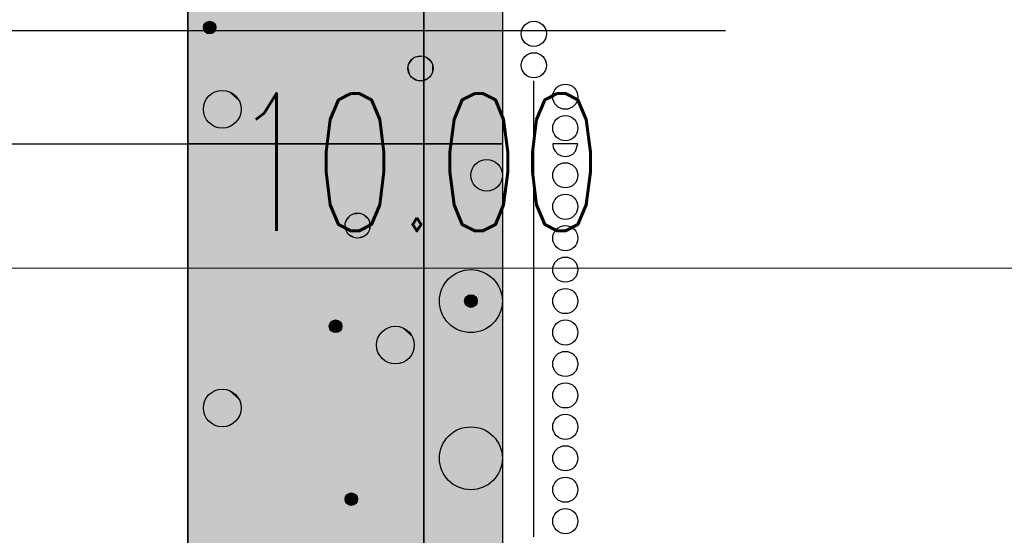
# Model space of a CAD drawing. Header units: metres. Extents: x 3458045 to 3462392, y 5482308 to 5484762.
# Tile 276 of 458: x 3460183.03 to 3460189.29, y 5483986.58 to 5483989.86. Entities that reach past the tile are written whole.
import ezdxf

# ---------------------------------------------------------------- set-up
doc = ezdxf.new("R2010")
doc.units = ezdxf.units.M
doc.header["$PDMODE"] = 3
doc.header["$PDSIZE"] = 0.1
doc.linetypes.add('AUSGEZOGEN', pattern=[2, 1, 1])
doc.linetypes.add('VERDECKT', pattern=[9.525, 6.35, -3.175])
doc.layers.get('0').update_dxf_attribs({"linetype": 'CONTINUOUS'})
doc.layers.get('DEFPOINTS').update_dxf_attribs({"linetype": 'CONTINUOUS'})
doc.layers.add('BAUER_BK 2014', color=1, linetype='CONTINUOUS')
doc.layers.add('SP_VERM', color=1, linetype='CONTINUOUS')
doc.layers.add('SP_Höhenplan-Beschriftung-Linien', color=2, linetype='CONTINUOUS', lineweight=25)
doc.styles.add('SP_F', font='romans.shx', dxfattribs={"width": 0.7, "bigfont": 'sp_f.shx'})
doc.dimstyles.new('SOFI35$0', dxfattribs={"dimtxt": 3.5, "dimasz": 0.35, "dimexe": 0.9, "dimexo": 0.625, "dimgap": 0.945, "dimtad": 1, "dimdec": 3, "dimrnd": 0.001, "dimzin": 1, "dimdsep": 46, "dimtxsty": 'SP_F', "dimblk1": 'SOF_BEMSTR1', "dimblk2": 'SOF_BEMSTR2', "dimsah": 1, "dimcen": 3.5, "dimse1": 1, "dimse2": 1, "dimclrd": 1, "dimclre": 1, "dimclrt": 2, "dimaunit": 2, "dimazin": 0, "dimtfac": 1, "dimtdec": 3, "dimtmove": 0, "dimatfit": 3, "dimfxl": 1, "dimtolj": 1, "dimtzin": 0, "dimlwd": 0, "dimlwe": 0, "dimarcsym": 0})

# ---------------------------------------------------------------- blocks, each defined once
blk = doc.blocks.new('SOF_BEMSTR2')
at = {"color": 0, "linetype": 'ByBlock', "lineweight": -2}
for p, q in [((0, -20), (0, 8.5)), ((3.535, 3.535), (-3.535, -3.535)), ((-5, 0), (5, 0))]:
    blk.add_line(p, q, dxfattribs=at)
blk = doc.blocks.new('SOF_BEMSTR1')
at = {"color": 0, "linetype": 'ByBlock', "lineweight": -2}
for p, q in [((0, 20), (0, -8.5)), ((3.535, 3.535), (-3.535, -3.535)), ((-5, 0), (5, 0))]:
    blk.add_line(p, q, dxfattribs=at)
blk = doc.blocks.new('*D130')
at = {"layer": 'DEFPOINTS', "color": 0, "linetype": 'AUSGEZOGEN', "transparency": 16777216}
for p in [(3460180.5579, 5483994.6749), (3460190.5579, 5483994.6749), (3460190.5579, 5483988.2771)]:
    blk.add_point(p, dxfattribs=at)
at = {"layer": 'SP_VERM', "color": 1, "linetype": 'AUSGEZOGEN', "lineweight": 0, "transparency": 16777216}
blk.add_line((3460180.6454, 5483988.2771), (3460190.4704, 5483988.2771), dxfattribs=at)
at = {"layer": 'SP_VERM', "color": 1, "linetype": 'AUSGEZOGEN', "lineweight": 0, "transparency": 16777216, "xscale": 0.08750000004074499, "yscale": 0.08750000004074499, "zscale": 0.08750000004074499, "rotation": 180}
blk.add_blockref('SOF_BEMSTR2', (3460180.5579, 5483988.2771), dxfattribs=at)
at = {"layer": 'SP_VERM', "color": 1, "linetype": 'AUSGEZOGEN', "lineweight": 0, "transparency": 16777216, "xscale": 0.08750000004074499, "yscale": 0.08750000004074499, "zscale": 0.08750000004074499}
blk.add_blockref('SOF_BEMSTR1', (3460190.5579, 5483988.2771), dxfattribs=at)
at = {"layer": 'SP_VERM', "color": 2, "linetype": 'AUSGEZOGEN', "transparency": 16777216, "insert": (3460185.5579, 5483988.9509), "char_height": 0.875, "attachment_point": 5, "style": 'SP_F'}
blk.add_mtext('\\A1;\\A1;10.00{\\H.7x;\\S^ ;}', dxfattribs=at)
blk = doc.blocks.new('*D189')
at = {"layer": 'DEFPOINTS', "color": 0, "linetype": 'AUSGEZOGEN', "transparency": 16777216}
for p in [(3460180.5579, 5483993.5831), (3460310.5579, 5483993.5831), (3460310.5579, 5483985.7834)]:
    blk.add_point(p, dxfattribs=at)
at = {"layer": 'SP_VERM', "color": 1, "linetype": 'AUSGEZOGEN', "lineweight": 0, "transparency": 16777216}
blk.add_line((3460180.6454, 5483985.7834), (3460310.4704, 5483985.7834), dxfattribs=at)
at = {"layer": 'SP_VERM', "color": 1, "linetype": 'AUSGEZOGEN', "lineweight": 0, "transparency": 16777216, "xscale": 0.08750000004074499, "yscale": 0.08750000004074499, "zscale": 0.08750000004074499, "rotation": 180}
blk.add_blockref('SOF_BEMSTR2', (3460180.5579, 5483985.7834), dxfattribs=at)
at = {"layer": 'SP_VERM', "color": 1, "linetype": 'AUSGEZOGEN', "lineweight": 0, "transparency": 16777216, "xscale": 0.08750000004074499, "yscale": 0.08750000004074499, "zscale": 0.08750000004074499}
blk.add_blockref('SOF_BEMSTR1', (3460310.5579, 5483985.7834), dxfattribs=at)
at = {"layer": 'SP_VERM', "color": 2, "linetype": 'AUSGEZOGEN', "transparency": 16777216, "insert": (3460245.5579, 5483986.603), "char_height": 0.875, "attachment_point": 5, "style": 'SP_F'}
blk.add_mtext('\\A1;\\A1;Trogabschnitt = 130.00{\\H.7x;\\S^ ;}m', dxfattribs=at)

msp = doc.modelspace()

# ---------------------------------------------------------------- linework, layer by layer
at = {"layer": 'BAUER_BK 2014', "color": 7, "linetype": 'Continuous'}
for points in [[(3460184.1012, 5484010.5671), (3460184.1012, 5483979.5671)], [(3460186.1012, 5484010.5671), (3460186.1012, 5483979.5671)], [(3460184.1012, 5483989.0671), (3460184.1012, 5483989.9671), (3460186.1012, 5483989.9671), (3460186.1012, 5483989.0671), (3460184.1012, 5483989.0671)], [(3460186.3012, 5483989.0671), (3460186.3012, 5483989.4671)], [(3460182.0668, 5483989.0671), (3460183.1012, 5483989.0671), (3460183.7012, 5483989.0671), (3460184.1012, 5483989.0671)], [(3460184.1012, 5483985.7671), (3460184.1012, 5483989.0671), (3460186.1012, 5483989.0671), (3460186.1012, 5483985.7671), (3460184.1012, 5483985.7671)], [(3460186.1012, 5483989.0671), (3460184.1012, 5483989.0671)], [(3460186.3012, 5483988.9671), (3460186.3012, 5483989.0671)], [(3460186.5812, 5483989.0671), (3460186.5812, 5483989.0671), (3460186.4212, 5483989.0671), (3460186.4212, 5483989.0671), (3460186.425, 5483989.0423), (3460186.4364, 5483989.0201), (3460186.4542, 5483989.0023), (3460186.4764, 5483988.9911), (3460186.5012, 5483988.9871), (3460186.526, 5483988.9911), (3460186.5482, 5483989.0023), (3460186.566, 5483989.0201), (3460186.5812, 5483989.0671)], [(3460186.3012, 5483988.5671), (3460186.3012, 5483988.9671)], [(3460186.3012, 5483988.1671), (3460186.3012, 5483988.5671)], [(3460186.3012, 5483987.7671), (3460186.3012, 5483988.1671)], [(3460186.3012, 5483987.3671), (3460186.3012, 5483987.7671)], [(3460186.3012, 5483986.9671), (3460186.3012, 5483987.3671)], [(3460186.3012, 5483986.5671), (3460186.3012, 5483986.9671)]]:
    msp.add_lwpolyline(points, dxfattribs=at)
at = {"layer": 'BAUER_BK 2014', "color": 30, "linetype": 'Continuous'}
for points in [[(3460184.1012, 5483989.0671), (3460184.1012, 5483989.9671), (3460185.6012, 5483989.9671), (3460185.6012, 5483989.0671), (3460184.1012, 5483989.0671)], [(3460184.1012, 5483985.7671), (3460184.1012, 5483989.0671), (3460185.6012, 5483989.0671), (3460185.6012, 5483985.7671), (3460184.1012, 5483985.7671)]]:
    msp.add_lwpolyline(points, dxfattribs=at)
at = {"layer": 'BAUER_BK 2014', "color": 206, "linetype": 'Continuous'}
msp.add_lwpolyline([(3460185.6012, 5483989.0671), (3460185.6012, 5483989.9671), (3460186.1012, 5483989.9671), (3460186.1012, 5483989.0671), (3460185.6012, 5483989.0671)], dxfattribs=at)
at = {"layer": 'BAUER_BK 2014', "color": 50, "linetype": 'Continuous'}
msp.add_lwpolyline([(3460185.6012, 5483985.7671), (3460185.6012, 5483989.0671), (3460186.1012, 5483989.0671), (3460186.1012, 5483985.7671), (3460185.6012, 5483985.7671)], dxfattribs=at)
at = {"layer": 'BAUER_BK 2014', "color": 7, "linetype": 'Continuous'}
for centre, radius in [((3460184.2412, 5483989.8071), 0.04), ((3460186.3012, 5483989.7671), 0.08), ((3460185.5812, 5483989.5471), 0.08), ((3460186.3012, 5483989.5671), 0.08), ((3460186.5012, 5483989.3671), 0.08), ((3460184.3212, 5483989.2871), 0.12), ((3460186.5012, 5483989.1671), 0.08), ((3460186.0012, 5483988.8671), 0.1), ((3460186.5012, 5483988.8671), 0.08), ((3460186.5012, 5483988.6671), 0.08), ((3460185.1812, 5483988.5471), 0.08), ((3460186.5012, 5483988.4671), 0.08), ((3460186.5012, 5483988.2671), 0.08), ((3460185.9012, 5483988.0671), 0.2), ((3460185.9012, 5483988.0671), 0.04), ((3460186.5012, 5483988.0671), 0.08), ((3460185.0412, 5483987.9071), 0.04), ((3460186.5012, 5483987.8671), 0.08), ((3460185.4212, 5483987.7871), 0.12), ((3460186.5012, 5483987.6671), 0.08), ((3460186.5012, 5483987.4671), 0.08), ((3460184.3212, 5483987.3871), 0.12), ((3460186.5012, 5483987.2671), 0.08), ((3460185.9012, 5483987.0671), 0.2), ((3460186.5012, 5483987.0671), 0.08), ((3460186.5012, 5483986.8671), 0.08), ((3460185.1412, 5483986.8071), 0.04), ((3460186.5012, 5483986.6671), 0.08)]:
    msp.add_circle(centre, radius, dxfattribs=at)
at = {"layer": 'BAUER_BK 2014', "color": 30, "linetype": 'Continuous'}
for points in [[(3460184.1012, 5483989.0671), (3460184.1012, 5483989.9671), (3460185.6012, 5483989.0671), (3460185.6012, 5483989.9671)], [(3460184.1012, 5483985.7671), (3460184.1012, 5483989.0671), (3460185.6012, 5483985.7671), (3460185.6012, 5483989.0671)]]:
    msp.add_solid(points, dxfattribs=at)
at = {"layer": 'BAUER_BK 2014', "color": 206, "linetype": 'Continuous'}
msp.add_solid([(3460185.6012, 5483989.0671), (3460185.6012, 5483989.9671), (3460186.1012, 5483989.0671), (3460186.1012, 5483989.9671)], dxfattribs=at)
at = {"layer": 'BAUER_BK 2014', "color": 7, "linetype": 'Continuous'}
for points in [[(3460184.202, 5483989.8155), (3460184.2012, 5483989.8071), (3460184.202, 5483989.7987)], [(3460184.2212, 5483989.8417), (3460184.2088, 5483989.8307), (3460184.202, 5483989.8155)], [(3460184.2212, 5483989.8417), (3460184.202, 5483989.8155), (3460184.2088, 5483989.7835)], [(3460184.2088, 5483989.8307), (3460184.2046, 5483989.8233), (3460184.202, 5483989.8155)], [(3460184.202, 5483989.8155), (3460184.202, 5483989.7987), (3460184.2088, 5483989.7835)], [(3460184.202, 5483989.7987), (3460184.2046, 5483989.7909), (3460184.2088, 5483989.7835)], [(3460184.2212, 5483989.8417), (3460184.2144, 5483989.8369), (3460184.2088, 5483989.8307)], [(3460184.2212, 5483989.8417), (3460184.2088, 5483989.7835), (3460184.268, 5483989.7773)], [(3460184.237, 5483989.8469), (3460184.2288, 5483989.8451), (3460184.2212, 5483989.8417)], [(3460184.2536, 5483989.8451), (3460184.237, 5483989.8469), (3460184.2212, 5483989.8417)], [(3460184.2778, 5483989.8233), (3460184.2536, 5483989.8451), (3460184.2212, 5483989.8417)], [(3460184.268, 5483989.7773), (3460184.2778, 5483989.8233), (3460184.2212, 5483989.8417)], [(3460184.2536, 5483989.8451), (3460184.2454, 5483989.8469), (3460184.237, 5483989.8469)], [(3460184.268, 5483989.8369), (3460184.2612, 5483989.8417), (3460184.2536, 5483989.8451)], [(3460184.2778, 5483989.8233), (3460184.268, 5483989.8369), (3460184.2536, 5483989.8451)], [(3460184.2778, 5483989.8233), (3460184.2736, 5483989.8307), (3460184.268, 5483989.8369)], [(3460184.268, 5483989.7773), (3460184.2778, 5483989.7909), (3460184.2778, 5483989.8233)], [(3460184.2812, 5483989.8071), (3460184.2804, 5483989.8155), (3460184.2778, 5483989.8233)], [(3460184.2778, 5483989.7909), (3460184.2812, 5483989.8071), (3460184.2778, 5483989.8233)], [(3460184.2088, 5483989.7835), (3460184.2144, 5483989.7773), (3460184.2212, 5483989.7725)], [(3460184.2088, 5483989.7835), (3460184.2212, 5483989.7725), (3460184.237, 5483989.7673)], [(3460184.2088, 5483989.7835), (3460184.237, 5483989.7673), (3460184.268, 5483989.7773)], [(3460184.2212, 5483989.7725), (3460184.2288, 5483989.7691), (3460184.237, 5483989.7673)], [(3460184.237, 5483989.7673), (3460184.2536, 5483989.7691), (3460184.268, 5483989.7773)], [(3460184.237, 5483989.7673), (3460184.2454, 5483989.7673), (3460184.2536, 5483989.7691)], [(3460184.2536, 5483989.7691), (3460184.2612, 5483989.7725), (3460184.268, 5483989.7773)], [(3460184.268, 5483989.7773), (3460184.2736, 5483989.7835), (3460184.2778, 5483989.7909)], [(3460185.5412, 5483989.6163), (3460185.5164, 5483989.5941), (3460185.503, 5483989.5637)], [(3460185.5412, 5483989.6163), (3460185.503, 5483989.5637), (3460185.5164, 5483989.5001)], [(3460185.5412, 5483989.6163), (3460185.5276, 5483989.6065), (3460185.5164, 5483989.5941)], [(3460185.5412, 5483989.6163), (3460185.5164, 5483989.5001), (3460185.6348, 5483989.4877)], [(3460185.5728, 5483989.6267), (3460185.5564, 5483989.6231), (3460185.5412, 5483989.6163)], [(3460185.606, 5483989.6231), (3460185.5728, 5483989.6267), (3460185.5412, 5483989.6163)], [(3460185.6542, 5483989.5797), (3460185.606, 5483989.6231), (3460185.5412, 5483989.6163)], [(3460185.6348, 5483989.4877), (3460185.6542, 5483989.5797), (3460185.5412, 5483989.6163)], [(3460185.606, 5483989.6231), (3460185.5896, 5483989.6267), (3460185.5728, 5483989.6267)], [(3460185.6348, 5483989.6065), (3460185.6212, 5483989.6163), (3460185.606, 5483989.6231)], [(3460185.6542, 5483989.5797), (3460185.6348, 5483989.6065), (3460185.606, 5483989.6231)], [(3460185.6542, 5483989.5797), (3460185.646, 5483989.5941), (3460185.6348, 5483989.6065)], [(3460185.503, 5483989.5637), (3460185.5012, 5483989.5471), (3460185.503, 5483989.5305)], [(3460185.5164, 5483989.5941), (3460185.508, 5483989.5797), (3460185.503, 5483989.5637)], [(3460185.503, 5483989.5637), (3460185.503, 5483989.5305), (3460185.5164, 5483989.5001)], [(3460185.6348, 5483989.4877), (3460185.6542, 5483989.5145), (3460185.6542, 5483989.5797)], [(3460185.6612, 5483989.5471), (3460185.6594, 5483989.5637), (3460185.6542, 5483989.5797)], [(3460185.6542, 5483989.5145), (3460185.6612, 5483989.5471), (3460185.6542, 5483989.5797)], [(3460185.503, 5483989.5305), (3460185.508, 5483989.5145), (3460185.5164, 5483989.5001)], [(3460185.5164, 5483989.5001), (3460185.5276, 5483989.4877), (3460185.5412, 5483989.4779)], [(3460185.5164, 5483989.5001), (3460185.5412, 5483989.4779), (3460185.5728, 5483989.4675)], [(3460185.5164, 5483989.5001), (3460185.5728, 5483989.4675), (3460185.6348, 5483989.4877)], [(3460185.5728, 5483989.4675), (3460185.606, 5483989.4711), (3460185.6348, 5483989.4877)], [(3460185.606, 5483989.4711), (3460185.6212, 5483989.4779), (3460185.6348, 5483989.4877)], [(3460185.6348, 5483989.4877), (3460185.646, 5483989.5001), (3460185.6542, 5483989.5145)], [(3460185.5412, 5483989.4779), (3460185.5564, 5483989.4711), (3460185.5728, 5483989.4675)], [(3460185.5728, 5483989.4675), (3460185.5896, 5483989.4675), (3460185.606, 5483989.4711)], [(3460184.2612, 5483989.3911), (3460184.224, 5483989.3577), (3460184.2038, 5483989.3121)], [(3460184.2612, 5483989.3911), (3460184.2038, 5483989.3121), (3460184.224, 5483989.2165)], [(3460184.224, 5483989.3577), (3460184.2116, 5483989.3359), (3460184.2038, 5483989.3121)], [(3460184.2612, 5483989.3911), (3460184.2408, 5483989.3763), (3460184.224, 5483989.3577)], [(3460184.2612, 5483989.3911), (3460184.224, 5483989.2165), (3460184.4014, 5483989.1979)], [(3460184.3086, 5483989.4065), (3460184.284, 5483989.4013), (3460184.2612, 5483989.3911)], [(3460184.3582, 5483989.4013), (3460184.3086, 5483989.4065), (3460184.2612, 5483989.3911)], [(3460184.4308, 5483989.3359), (3460184.3582, 5483989.4013), (3460184.2612, 5483989.3911)], [(3460184.4014, 5483989.1979), (3460184.4308, 5483989.3359), (3460184.2612, 5483989.3911)], [(3460184.3582, 5483989.4013), (3460184.3338, 5483989.4065), (3460184.3086, 5483989.4065)], [(3460184.4014, 5483989.3763), (3460184.3812, 5483989.3911), (3460184.3582, 5483989.4013)], [(3460184.4308, 5483989.3359), (3460184.4014, 5483989.3763), (3460184.3582, 5483989.4013)], [(3460184.4308, 5483989.3359), (3460184.4182, 5483989.3577), (3460184.4014, 5483989.3763)], [(3460184.2038, 5483989.3121), (3460184.2012, 5483989.2871), (3460184.2038, 5483989.2621)], [(3460184.2038, 5483989.3121), (3460184.2038, 5483989.2621), (3460184.224, 5483989.2165)], [(3460184.4014, 5483989.1979), (3460184.4308, 5483989.2383), (3460184.4308, 5483989.3359)], [(3460184.4412, 5483989.2871), (3460184.4386, 5483989.3121), (3460184.4308, 5483989.3359)], [(3460184.4308, 5483989.2383), (3460184.4412, 5483989.2871), (3460184.4308, 5483989.3359)], [(3460184.2038, 5483989.2621), (3460184.2116, 5483989.2383), (3460184.224, 5483989.2165)], [(3460184.4014, 5483989.1979), (3460184.4182, 5483989.2165), (3460184.4308, 5483989.2383)], [(3460184.224, 5483989.2165), (3460184.2408, 5483989.1979), (3460184.2612, 5483989.1831)], [(3460184.224, 5483989.2165), (3460184.2612, 5483989.1831), (3460184.3086, 5483989.1677)], [(3460184.224, 5483989.2165), (3460184.3086, 5483989.1677), (3460184.4014, 5483989.1979)], [(3460184.2612, 5483989.1831), (3460184.284, 5483989.1729), (3460184.3086, 5483989.1677)], [(3460184.3086, 5483989.1677), (3460184.3582, 5483989.1729), (3460184.4014, 5483989.1979)], [(3460184.3086, 5483989.1677), (3460184.3338, 5483989.1677), (3460184.3582, 5483989.1729)], [(3460184.3582, 5483989.1729), (3460184.3812, 5483989.1831), (3460184.4014, 5483989.1979)], [(3460185.1412, 5483988.6163), (3460185.1164, 5483988.5941), (3460185.103, 5483988.5637)], [(3460185.1412, 5483988.6163), (3460185.103, 5483988.5637), (3460185.1164, 5483988.5001)], [(3460185.1412, 5483988.6163), (3460185.1276, 5483988.6065), (3460185.1164, 5483988.5941)], [(3460185.1412, 5483988.6163), (3460185.1164, 5483988.5001), (3460185.2348, 5483988.4877)], [(3460185.1728, 5483988.6267), (3460185.1564, 5483988.6231), (3460185.1412, 5483988.6163)], [(3460185.206, 5483988.6231), (3460185.1728, 5483988.6267), (3460185.1412, 5483988.6163)], [(3460185.2542, 5483988.5797), (3460185.206, 5483988.6231), (3460185.1412, 5483988.6163)], [(3460185.2348, 5483988.4877), (3460185.2542, 5483988.5797), (3460185.1412, 5483988.6163)], [(3460185.206, 5483988.6231), (3460185.1896, 5483988.6267), (3460185.1728, 5483988.6267)], [(3460185.2348, 5483988.6065), (3460185.2212, 5483988.6163), (3460185.206, 5483988.6231)], [(3460185.2542, 5483988.5797), (3460185.2348, 5483988.6065), (3460185.206, 5483988.6231)], [(3460185.2542, 5483988.5797), (3460185.246, 5483988.5941), (3460185.2348, 5483988.6065)], [(3460185.103, 5483988.5637), (3460185.1012, 5483988.5471), (3460185.103, 5483988.5305)], [(3460185.1164, 5483988.5941), (3460185.108, 5483988.5797), (3460185.103, 5483988.5637)], [(3460185.103, 5483988.5637), (3460185.103, 5483988.5305), (3460185.1164, 5483988.5001)], [(3460185.2348, 5483988.4877), (3460185.2542, 5483988.5145), (3460185.2542, 5483988.5797)], [(3460185.2612, 5483988.5471), (3460185.2594, 5483988.5637), (3460185.2542, 5483988.5797)], [(3460185.2542, 5483988.5145), (3460185.2612, 5483988.5471), (3460185.2542, 5483988.5797)], [(3460185.103, 5483988.5305), (3460185.108, 5483988.5145), (3460185.1164, 5483988.5001)], [(3460185.1164, 5483988.5001), (3460185.1276, 5483988.4877), (3460185.1412, 5483988.4779)], [(3460185.1164, 5483988.5001), (3460185.1412, 5483988.4779), (3460185.1728, 5483988.4675)], [(3460185.1164, 5483988.5001), (3460185.1728, 5483988.4675), (3460185.2348, 5483988.4877)], [(3460185.1728, 5483988.4675), (3460185.206, 5483988.4711), (3460185.2348, 5483988.4877)], [(3460185.206, 5483988.4711), (3460185.2212, 5483988.4779), (3460185.2348, 5483988.4877)], [(3460185.2348, 5483988.4877), (3460185.246, 5483988.5001), (3460185.2542, 5483988.5145)], [(3460185.1412, 5483988.4779), (3460185.1564, 5483988.4711), (3460185.1728, 5483988.4675)], [(3460185.1728, 5483988.4675), (3460185.1896, 5483988.4675), (3460185.206, 5483988.4711)], [(3460185.897, 5483988.1069), (3460185.8888, 5483988.1051), (3460185.8812, 5483988.1017)], [(3460185.9136, 5483988.1051), (3460185.897, 5483988.1069), (3460185.8812, 5483988.1017)], [(3460185.9378, 5483988.0833), (3460185.9136, 5483988.1051), (3460185.8812, 5483988.1017)], [(3460185.9136, 5483988.1051), (3460185.9054, 5483988.1069), (3460185.897, 5483988.1069)], [(3460185.928, 5483988.0969), (3460185.9212, 5483988.1017), (3460185.9136, 5483988.1051)], [(3460185.9378, 5483988.0833), (3460185.928, 5483988.0969), (3460185.9136, 5483988.1051)], [(3460185.862, 5483988.0755), (3460185.8612, 5483988.0671), (3460185.862, 5483988.0587)], [(3460185.8812, 5483988.1017), (3460185.8688, 5483988.0907), (3460185.862, 5483988.0755)], [(3460185.8812, 5483988.1017), (3460185.862, 5483988.0755), (3460185.8688, 5483988.0435)], [(3460185.8688, 5483988.0907), (3460185.8646, 5483988.0833), (3460185.862, 5483988.0755)], [(3460185.862, 5483988.0755), (3460185.862, 5483988.0587), (3460185.8688, 5483988.0435)], [(3460185.862, 5483988.0587), (3460185.8646, 5483988.0509), (3460185.8688, 5483988.0435)], [(3460185.8812, 5483988.1017), (3460185.8744, 5483988.0969), (3460185.8688, 5483988.0907)], [(3460185.8812, 5483988.1017), (3460185.8688, 5483988.0435), (3460185.928, 5483988.0373)], [(3460185.8688, 5483988.0435), (3460185.8744, 5483988.0373), (3460185.8812, 5483988.0325)], [(3460185.8688, 5483988.0435), (3460185.8812, 5483988.0325), (3460185.897, 5483988.0273)], [(3460185.8688, 5483988.0435), (3460185.897, 5483988.0273), (3460185.928, 5483988.0373)], [(3460185.928, 5483988.0373), (3460185.9378, 5483988.0833), (3460185.8812, 5483988.1017)], [(3460185.9378, 5483988.0833), (3460185.9336, 5483988.0907), (3460185.928, 5483988.0969)], [(3460185.928, 5483988.0373), (3460185.9378, 5483988.0509), (3460185.9378, 5483988.0833)], [(3460185.928, 5483988.0373), (3460185.9336, 5483988.0435), (3460185.9378, 5483988.0509)], [(3460185.9412, 5483988.0671), (3460185.9404, 5483988.0755), (3460185.9378, 5483988.0833)], [(3460185.9378, 5483988.0509), (3460185.9412, 5483988.0671), (3460185.9378, 5483988.0833)], [(3460185.8812, 5483988.0325), (3460185.8888, 5483988.0291), (3460185.897, 5483988.0273)], [(3460185.897, 5483988.0273), (3460185.9136, 5483988.0291), (3460185.928, 5483988.0373)], [(3460185.897, 5483988.0273), (3460185.9054, 5483988.0273), (3460185.9136, 5483988.0291)], [(3460185.9136, 5483988.0291), (3460185.9212, 5483988.0325), (3460185.928, 5483988.0373)], [(3460185.002, 5483987.9155), (3460185.0012, 5483987.9071), (3460185.002, 5483987.8987)], [(3460185.0212, 5483987.9417), (3460185.0088, 5483987.9307), (3460185.002, 5483987.9155)], [(3460185.0212, 5483987.9417), (3460185.002, 5483987.9155), (3460185.0088, 5483987.8835)], [(3460185.0088, 5483987.9307), (3460185.0046, 5483987.9233), (3460185.002, 5483987.9155)], [(3460185.002, 5483987.9155), (3460185.002, 5483987.8987), (3460185.0088, 5483987.8835)], [(3460185.0212, 5483987.9417), (3460185.0144, 5483987.9369), (3460185.0088, 5483987.9307)], [(3460185.0212, 5483987.9417), (3460185.0088, 5483987.8835), (3460185.068, 5483987.8773)], [(3460185.037, 5483987.9469), (3460185.0288, 5483987.9451), (3460185.0212, 5483987.9417)], [(3460185.0536, 5483987.9451), (3460185.037, 5483987.9469), (3460185.0212, 5483987.9417)], [(3460185.0778, 5483987.9233), (3460185.0536, 5483987.9451), (3460185.0212, 5483987.9417)], [(3460185.068, 5483987.8773), (3460185.0778, 5483987.9233), (3460185.0212, 5483987.9417)], [(3460185.0536, 5483987.9451), (3460185.0454, 5483987.9469), (3460185.037, 5483987.9469)], [(3460185.068, 5483987.9369), (3460185.0612, 5483987.9417), (3460185.0536, 5483987.9451)], [(3460185.0778, 5483987.9233), (3460185.068, 5483987.9369), (3460185.0536, 5483987.9451)], [(3460185.0778, 5483987.9233), (3460185.0736, 5483987.9307), (3460185.068, 5483987.9369)], [(3460185.068, 5483987.8773), (3460185.0778, 5483987.8909), (3460185.0778, 5483987.9233)], [(3460185.0812, 5483987.9071), (3460185.0804, 5483987.9155), (3460185.0778, 5483987.9233)], [(3460185.0778, 5483987.8909), (3460185.0812, 5483987.9071), (3460185.0778, 5483987.9233)], [(3460185.002, 5483987.8987), (3460185.0046, 5483987.8909), (3460185.0088, 5483987.8835)], [(3460185.0088, 5483987.8835), (3460185.0144, 5483987.8773), (3460185.0212, 5483987.8725)], [(3460185.0088, 5483987.8835), (3460185.0212, 5483987.8725), (3460185.037, 5483987.8673)], [(3460185.0088, 5483987.8835), (3460185.037, 5483987.8673), (3460185.068, 5483987.8773)], [(3460185.0212, 5483987.8725), (3460185.0288, 5483987.8691), (3460185.037, 5483987.8673)], [(3460185.037, 5483987.8673), (3460185.0536, 5483987.8691), (3460185.068, 5483987.8773)], [(3460185.037, 5483987.8673), (3460185.0454, 5483987.8673), (3460185.0536, 5483987.8691)], [(3460185.0536, 5483987.8691), (3460185.0612, 5483987.8725), (3460185.068, 5483987.8773)], [(3460185.068, 5483987.8773), (3460185.0736, 5483987.8835), (3460185.0778, 5483987.8909)], [(3460185.3612, 5483987.8911), (3460185.324, 5483987.8577), (3460185.3038, 5483987.8121)], [(3460185.3612, 5483987.8911), (3460185.3038, 5483987.8121), (3460185.324, 5483987.7165)], [(3460185.324, 5483987.8577), (3460185.3116, 5483987.8359), (3460185.3038, 5483987.8121)], [(3460185.3612, 5483987.8911), (3460185.3408, 5483987.8763), (3460185.324, 5483987.8577)], [(3460185.3612, 5483987.8911), (3460185.324, 5483987.7165), (3460185.5014, 5483987.6979)], [(3460185.4086, 5483987.9065), (3460185.384, 5483987.9013), (3460185.3612, 5483987.8911)], [(3460185.4582, 5483987.9013), (3460185.4086, 5483987.9065), (3460185.3612, 5483987.8911)], [(3460185.5308, 5483987.8359), (3460185.4582, 5483987.9013), (3460185.3612, 5483987.8911)], [(3460185.5014, 5483987.6979), (3460185.5308, 5483987.8359), (3460185.3612, 5483987.8911)], [(3460185.4582, 5483987.9013), (3460185.4338, 5483987.9065), (3460185.4086, 5483987.9065)], [(3460185.5014, 5483987.8763), (3460185.4812, 5483987.8911), (3460185.4582, 5483987.9013)], [(3460185.5308, 5483987.8359), (3460185.5014, 5483987.8763), (3460185.4582, 5483987.9013)], [(3460185.5308, 5483987.8359), (3460185.5182, 5483987.8577), (3460185.5014, 5483987.8763)], [(3460185.3038, 5483987.8121), (3460185.3012, 5483987.7871), (3460185.3038, 5483987.7621)], [(3460185.3038, 5483987.8121), (3460185.3038, 5483987.7621), (3460185.324, 5483987.7165)], [(3460185.5014, 5483987.6979), (3460185.5308, 5483987.7383), (3460185.5308, 5483987.8359)], [(3460185.5412, 5483987.7871), (3460185.5386, 5483987.8121), (3460185.5308, 5483987.8359)], [(3460185.5308, 5483987.7383), (3460185.5412, 5483987.7871), (3460185.5308, 5483987.8359)], [(3460185.3038, 5483987.7621), (3460185.3116, 5483987.7383), (3460185.324, 5483987.7165)], [(3460185.5014, 5483987.6979), (3460185.5182, 5483987.7165), (3460185.5308, 5483987.7383)], [(3460185.324, 5483987.7165), (3460185.3408, 5483987.6979), (3460185.3612, 5483987.6831)], [(3460185.324, 5483987.7165), (3460185.3612, 5483987.6831), (3460185.4086, 5483987.6677)], [(3460185.324, 5483987.7165), (3460185.4086, 5483987.6677), (3460185.5014, 5483987.6979)], [(3460185.3612, 5483987.6831), (3460185.384, 5483987.6729), (3460185.4086, 5483987.6677)], [(3460185.4086, 5483987.6677), (3460185.4582, 5483987.6729), (3460185.5014, 5483987.6979)], [(3460185.4086, 5483987.6677), (3460185.4338, 5483987.6677), (3460185.4582, 5483987.6729)], [(3460185.4582, 5483987.6729), (3460185.4812, 5483987.6831), (3460185.5014, 5483987.6979)], [(3460184.2612, 5483987.4911), (3460184.224, 5483987.4577), (3460184.2038, 5483987.4121)], [(3460184.2612, 5483987.4911), (3460184.2038, 5483987.4121), (3460184.224, 5483987.3166)], [(3460184.2612, 5483987.4911), (3460184.2408, 5483987.4763), (3460184.224, 5483987.4577)], [(3460184.2612, 5483987.4911), (3460184.224, 5483987.3166), (3460184.4014, 5483987.298)], [(3460184.3086, 5483987.5065), (3460184.284, 5483987.5013), (3460184.2612, 5483987.4911)], [(3460184.3582, 5483987.5013), (3460184.3086, 5483987.5065), (3460184.2612, 5483987.4911)], [(3460184.4308, 5483987.4359), (3460184.3582, 5483987.5013), (3460184.2612, 5483987.4911)], [(3460184.4014, 5483987.298), (3460184.4308, 5483987.4359), (3460184.2612, 5483987.4911)], [(3460184.3582, 5483987.5013), (3460184.3338, 5483987.5065), (3460184.3086, 5483987.5065)], [(3460184.4014, 5483987.4763), (3460184.3812, 5483987.4911), (3460184.3582, 5483987.5013)], [(3460184.4308, 5483987.4359), (3460184.4014, 5483987.4763), (3460184.3582, 5483987.5013)], [(3460184.224, 5483987.4577), (3460184.2116, 5483987.4359), (3460184.2038, 5483987.4121)], [(3460184.4308, 5483987.4359), (3460184.4182, 5483987.4577), (3460184.4014, 5483987.4763)], [(3460184.4014, 5483987.298), (3460184.4308, 5483987.3383), (3460184.4308, 5483987.4359)], [(3460184.4412, 5483987.3871), (3460184.4386, 5483987.4121), (3460184.4308, 5483987.4359)], [(3460184.4308, 5483987.3383), (3460184.4412, 5483987.3871), (3460184.4308, 5483987.4359)], [(3460184.2038, 5483987.4121), (3460184.2012, 5483987.3871), (3460184.2038, 5483987.3622)], [(3460184.2038, 5483987.4121), (3460184.2038, 5483987.3622), (3460184.224, 5483987.3166)], [(3460184.2038, 5483987.3622), (3460184.2116, 5483987.3383), (3460184.224, 5483987.3166)], [(3460184.224, 5483987.3166), (3460184.2408, 5483987.298), (3460184.2612, 5483987.2832)], [(3460184.224, 5483987.3166), (3460184.2612, 5483987.2832), (3460184.3086, 5483987.2678)], [(3460184.224, 5483987.3166), (3460184.3086, 5483987.2678), (3460184.4014, 5483987.298)], [(3460184.3086, 5483987.2678), (3460184.3582, 5483987.273), (3460184.4014, 5483987.298)], [(3460184.3582, 5483987.273), (3460184.3812, 5483987.2832), (3460184.4014, 5483987.298)], [(3460184.4014, 5483987.298), (3460184.4182, 5483987.3166), (3460184.4308, 5483987.3383)], [(3460184.2612, 5483987.2832), (3460184.284, 5483987.273), (3460184.3086, 5483987.2678)], [(3460184.3086, 5483987.2678), (3460184.3338, 5483987.2678), (3460184.3582, 5483987.273)], [(3460185.102, 5483986.8155), (3460185.1012, 5483986.8071), (3460185.102, 5483986.7988)], [(3460185.1212, 5483986.8418), (3460185.1088, 5483986.8307), (3460185.102, 5483986.8155)], [(3460185.1212, 5483986.8418), (3460185.102, 5483986.8155), (3460185.1088, 5483986.7836)], [(3460185.1088, 5483986.8307), (3460185.1046, 5483986.8234), (3460185.102, 5483986.8155)], [(3460185.102, 5483986.8155), (3460185.102, 5483986.7988), (3460185.1088, 5483986.7836)], [(3460185.102, 5483986.7988), (3460185.1046, 5483986.7909), (3460185.1088, 5483986.7836)], [(3460185.1212, 5483986.8418), (3460185.1144, 5483986.8369), (3460185.1088, 5483986.8307)], [(3460185.1212, 5483986.8418), (3460185.1088, 5483986.7836), (3460185.168, 5483986.7774)], [(3460185.137, 5483986.8469), (3460185.1288, 5483986.8452), (3460185.1212, 5483986.8418)], [(3460185.1536, 5483986.8452), (3460185.137, 5483986.8469), (3460185.1212, 5483986.8418)], [(3460185.1778, 5483986.8234), (3460185.1536, 5483986.8452), (3460185.1212, 5483986.8418)], [(3460185.168, 5483986.7774), (3460185.1778, 5483986.8234), (3460185.1212, 5483986.8418)], [(3460185.1536, 5483986.8452), (3460185.1454, 5483986.8469), (3460185.137, 5483986.8469)], [(3460185.168, 5483986.8369), (3460185.1612, 5483986.8418), (3460185.1536, 5483986.8452)], [(3460185.1778, 5483986.8234), (3460185.168, 5483986.8369), (3460185.1536, 5483986.8452)], [(3460185.1778, 5483986.8234), (3460185.1736, 5483986.8307), (3460185.168, 5483986.8369)], [(3460185.168, 5483986.7774), (3460185.1778, 5483986.7909), (3460185.1778, 5483986.8234)], [(3460185.168, 5483986.7774), (3460185.1736, 5483986.7836), (3460185.1778, 5483986.7909)], [(3460185.1812, 5483986.8071), (3460185.1804, 5483986.8155), (3460185.1778, 5483986.8234)], [(3460185.1778, 5483986.7909), (3460185.1812, 5483986.8071), (3460185.1778, 5483986.8234)], [(3460185.1088, 5483986.7836), (3460185.1144, 5483986.7774), (3460185.1212, 5483986.7725)], [(3460185.1088, 5483986.7836), (3460185.1212, 5483986.7725), (3460185.137, 5483986.7674)], [(3460185.1088, 5483986.7836), (3460185.137, 5483986.7674), (3460185.168, 5483986.7774)], [(3460185.1212, 5483986.7725), (3460185.1288, 5483986.7691), (3460185.137, 5483986.7674)], [(3460185.137, 5483986.7674), (3460185.1536, 5483986.7691), (3460185.168, 5483986.7774)], [(3460185.137, 5483986.7674), (3460185.1454, 5483986.7674), (3460185.1536, 5483986.7691)], [(3460185.1536, 5483986.7691), (3460185.1612, 5483986.7725), (3460185.168, 5483986.7774)]]:
    msp.add_solid(points, dxfattribs=at)
at = {"layer": 'BAUER_BK 2014', "color": 50, "linetype": 'Continuous'}
msp.add_solid([(3460185.6012, 5483985.7671), (3460185.6012, 5483989.0671), (3460186.1012, 5483985.7671), (3460186.1012, 5483989.0671)], dxfattribs=at)
at = {"layer": 'SP_Höhenplan-Beschriftung-Linien', "color": 251, "linetype": 'VERDECKT'}
msp.add_line((3460406.594, 5483989.7871), (3459994.581, 5483989.7871), dxfattribs=at)

# ---------------------------------------------------------------- dimensions: what is measured, and where the dimension line sits
at = {"layer": 'SP_VERM', "color": 1, "linetype": 'AUSGEZOGEN'}
for base, p1, p2, text, override, picture, middle in [((3460190.5579, 5483988.2771), (3460180.5579, 5483994.6749), (3460190.5579, 5483994.6749), '\\A1;10.00{\\H.7x;\\S^ ;}', {"dimblk1": 'SOF_BEMSTR2', "dimblk2": 'SOF_BEMSTR1'}, '*D130', (3460185.5579, 5483988.9509)), ((3460310.5579, 5483985.7834), (3460180.5579, 5483993.5831), (3460310.5579, 5483993.5831), '\\A1;Trogabschnitt = 130.00{\\H.7x;\\S^ ;}m', {"dimpost": 'Trogabschnitt =<>m', "dimblk1": 'SOF_BEMSTR2', "dimblk2": 'SOF_BEMSTR1'}, '*D189', (3460245.5579, 5483986.603))]:
    dim = msp.add_linear_dim(base=base, p1=p1, p2=p2, text=text, dimstyle='SOFI35$0', override=override, dxfattribs=at)
    dim.commit()
    dim.dimension.update_dxf_attribs({"geometry": picture, "text_midpoint": middle})

doc.saveas('drawing.dxf')
